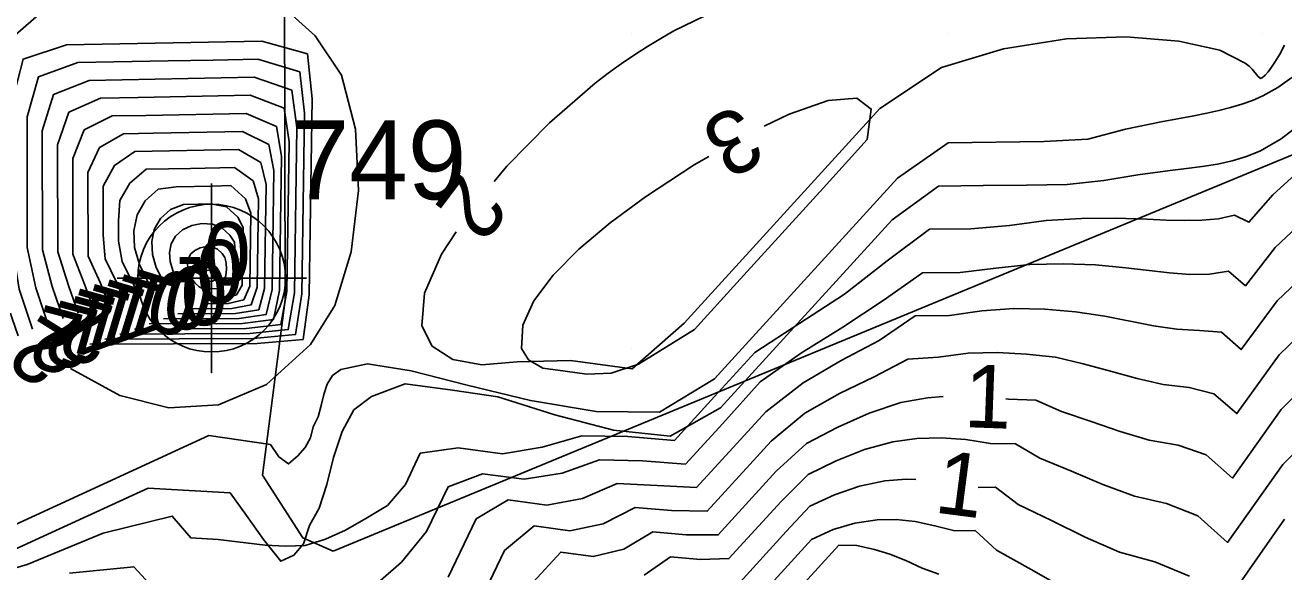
# Model space of a CAD drawing. Extents: x 2602990 to 2605851, y 618069 to 619180.
# Drawn here: x 2603860.77 to 2603900.67, y 618322.91 to 618340.25 of the extents above; entities that cross this region are included whole.
import ezdxf

# ---------------------------------------------------------------- set-up
doc = ezdxf.new("R2010")
doc.units = 0
for name, color, linetype in [('DTM Contours Major', 7, 'Continuous'), ('DTM Contours Major Text', 7, 'Continuous'), ('DTM Contours Minor', 7, 'Continuous'), ('DTM Contours Minor Text', 7, 'Continuous'), ('Exist DTM QL2 LIDAR Elevation Point', 7, 'Continuous'), ('Exist DTM Regular Point CELL', 7, 'Continuous'), ('Exist DTM Regular Point Cogo Number', 7, 'Continuous'), ('PH Exist DTM Obscure Area', 7, 'Continuous')]:
    doc.layers.add(name, color=color, linetype=linetype)

# ---------------------------------------------------------------- blocks, each defined once
blk = doc.blocks.new('EXIST DTM REGULAR POINT')
at = {"layer": 'Exist DTM Regular Point CELL'}
blk.add_lwpolyline([(0, 0.06), (0, -0.06), (0, 0), (0.06, 0), (-0.06, 0)], dxfattribs=at)
blk.add_circle((0, 0), 0.04688, dxfattribs=at)

msp = doc.modelspace()

# ---------------------------------------------------------------- linework, layer by layer
at = {"layer": 'DTM Contours Major'}
for points in [[(2603869.72, 618339.344), (2603868.276, 618339.746), (2603862.083, 618339.63), (2603860.707, 618339.178), (2603860.349, 618337.78), (2603860.356, 618333.274), (2603860.58, 618331.876), (2603861.009, 618330.608)], [(2603862.826, 618330.132), (2603868.123, 618330.157), (2603869.58, 618330.282), (2603869.78, 618331.697), (2603869.874, 618337.913), (2603869.72, 618339.344)], [(2603871.749, 618328.475), (2603872.817, 618328.871), (2603874.319, 618328.669), (2603875.756, 618328.46), (2603877.566, 618327.89), (2603879.424, 618327.401), (2603881.216, 618327.21), (2603882.817, 618328.115), (2603888.253, 618334.078), (2603889.731, 618335.149), (2603891.142, 618335.169), (2603892.515, 618335.182), (2603893.805, 618335.202), (2603894.962, 618335.322), (2603896.046, 618335.51), (2603897.065, 618335.641), (2603897.586, 618335.702), (2603898.086, 618335.766), (2603898.567, 618335.845), (2603899.033, 618335.948), (2603899.486, 618336.085), (2603899.929, 618336.267), (2603900.589, 618336.645), (2603901.236, 618337.14)], [(2603867.264, 618333.59), (2603867.011, 618333.822), (2603866.706, 618333.941), (2603866.376, 618333.961), (2603866.053, 618333.894), (2603865.764, 618333.756), (2603865.54, 618333.558), (2603865.403, 618333.317), (2603865.35, 618333.045), (2603865.37, 618332.757), (2603865.453, 618332.469), (2603865.592, 618332.194), (2603865.68, 618332.075)], [(2603867.369, 618332.092), (2603867.423, 618332.382), (2603867.434, 618333.052), (2603867.413, 618333.369), (2603867.264, 618333.59)], [(2603843.589, 618319.112), (2603844.741, 618319.206), (2603848.459, 618319.806), (2603850.49, 618320.155), (2603853.484, 618320.727), (2603856.228, 618321.692), (2603864.675, 618325.57), (2603867.267, 618325.42), (2603867.79, 618324.694), (2603868.33, 618323.934), (2603868.873, 618323.246), (2603869.293, 618323.44), (2603869.596, 618323.801), (2603869.782, 618324.382), (2603870.096, 618324.927), (2603870.331, 618325.684), (2603870.55, 618326.534), (2603870.817, 618327.361), (2603871.195, 618328.047), (2603871.749, 618328.475)]]:
    msp.add_lwpolyline(points, dxfattribs=at)
at = {"layer": 'DTM Contours Minor'}
for points in [[(2603869.966, 618339.92), (2603868.521, 618341.224), (2603866.804, 618341.901), (2603864.965, 618342.021), (2603863.155, 618341.654), (2603861.524, 618340.87), (2603860.224, 618339.74), (2603859.376, 618338.343), (2603858.97, 618336.763), (2603858.97, 618335.091), (2603859.342, 618333.417), (2603860.05, 618331.832), (2603860.546, 618330.397)], [(2603875.636, 618335.296), (2603876.038, 618335.783), (2603877.393, 618337.159), (2603878.842, 618338.408), (2603879.255, 618338.726), (2603879.669, 618339.026), (2603880.084, 618339.311), (2603880.5, 618339.58), (2603880.918, 618339.833), (2603881.337, 618340.07), (2603882.62, 618340.7)], [(2603862.205, 618329.357), (2603863.77, 618328.501), (2603865.322, 618328.116), (2603866.9, 618328.212), (2603868.424, 618328.858), (2603869.814, 618330.125), (2603870.586, 618331.358), (2603871.105, 618333.064), (2603871.338, 618335.008), (2603871.248, 618336.955), (2603870.802, 618338.67), (2603869.966, 618339.92)], [(2603899.451, 618339.047), (2603898.643, 618339.457), (2603897.341, 618339.75), (2603895.678, 618339.883), (2603893.783, 618339.815), (2603891.789, 618339.505), (2603889.825, 618338.911), (2603887.866, 618337.609), (2603881.659, 618330.802), (2603880.017, 618329.348), (2603878.062, 618329.613), (2603876.369, 618329.57), (2603875.252, 618329.479), (2603874.332, 618329.649), (2603873.674, 618330.067), (2603873.344, 618330.719), (2603873.431, 618331.748), (2603873.968, 618332.992), (2603874.433, 618333.702)], [(2603900.694, 618339.614), (2603900.545, 618339.338), (2603900.39, 618339.082), (2603900.279, 618338.916), (2603900.174, 618338.774), (2603900.079, 618338.664), (2603899.998, 618338.591), (2603899.937, 618338.564), (2603899.847, 618338.631), (2603899.671, 618338.86), (2603899.577, 618338.954), (2603899.451, 618339.047)], [(2603869.474, 618338.769), (2603868.152, 618339.174), (2603866.731, 618339.145), (2603865.307, 618339.121), (2603862.445, 618339.064), (2603861.191, 618338.616), (2603860.831, 618337.341), (2603860.835, 618335.952), (2603860.836, 618333.203), (2603861.106, 618331.919), (2603861.491, 618330.775)], [(2603869.229, 618338.193), (2603868.028, 618338.599), (2603862.805, 618338.502), (2603861.674, 618338.054), (2603861.313, 618336.902), (2603861.32, 618333.131), (2603861.628, 618331.959), (2603861.971, 618330.944)], [(2603863.301, 618330.292), (2603868.009, 618330.315), (2603869.346, 618330.44), (2603869.544, 618331.732), (2603869.631, 618337.46), (2603869.474, 618338.769)], [(2603870.774, 618329.325), (2603871.622, 618329.505), (2603873.009, 618329.282), (2603874.782, 618328.837), (2603876.787, 618328.35), (2603878.871, 618328.002), (2603880.883, 618327.975), (2603882.622, 618329.034), (2603888.421, 618335.395), (2603890.032, 618336.522), (2603893.068, 618336.564), (2603894.455, 618336.641), (2603895.649, 618336.953), (2603896.781, 618337.185), (2603897.825, 618337.381), (2603898.229, 618337.461), (2603898.615, 618337.546), (2603898.985, 618337.639), (2603899.338, 618337.746), (2603899.678, 618337.868), (2603900.004, 618338.012), (2603900.478, 618338.276), (2603900.926, 618338.592)], [(2603868.983, 618337.618), (2603867.905, 618338.029), (2603864.357, 618337.959), (2603863.165, 618337.939), (2603862.157, 618337.492), (2603861.797, 618336.462), (2603861.802, 618333.062), (2603862.145, 618331.998), (2603862.448, 618331.114)], [(2603863.772, 618330.453), (2603867.895, 618330.473), (2603869.111, 618330.597), (2603869.307, 618331.766), (2603869.387, 618337.006), (2603869.229, 618338.193)], [(2603864.238, 618330.614), (2603867.78, 618330.631), (2603868.877, 618330.755), (2603869.071, 618331.801), (2603869.145, 618336.554), (2603868.983, 618337.618)], [(2603880.216, 618329.504), (2603881.988, 618330.598), (2603883.332, 618332.079), (2603886.085, 618335.095), (2603887.466, 618336.631), (2603887.592, 618337.592), (2603887.136, 618337.941), (2603886.231, 618337.861), (2603884.992, 618337.429), (2603884.197, 618337.044)], [(2603868.738, 618337.043), (2603867.781, 618337.455), (2603864.597, 618337.392), (2603863.525, 618337.377), (2603862.64, 618336.93), (2603862.282, 618336.022), (2603862.286, 618332.993), (2603862.657, 618332.034), (2603862.923, 618331.289)], [(2603868.492, 618336.467), (2603867.658, 618336.882), (2603864.836, 618336.83), (2603863.886, 618336.808), (2603863.124, 618336.368), (2603862.762, 618335.584), (2603862.769, 618332.927), (2603863.163, 618332.068), (2603863.393, 618331.463)], [(2603864.701, 618330.775), (2603867.666, 618330.788), (2603868.643, 618330.912), (2603868.834, 618331.835), (2603868.901, 618336.101), (2603868.738, 618337.043)], [(2603865.157, 618330.935), (2603867.552, 618330.947), (2603868.408, 618331.07), (2603868.599, 618331.868), (2603868.657, 618335.647), (2603868.492, 618336.467)], [(2603868.246, 618335.892), (2603867.534, 618336.306), (2603864.246, 618336.247), (2603863.607, 618335.806), (2603863.246, 618335.144), (2603863.249, 618333.592), (2603863.303, 618332.844), (2603863.662, 618332.099), (2603863.86, 618331.631)], [(2603882.44, 618336.091), (2603881.979, 618335.824), (2603880.436, 618334.807), (2603879.32, 618333.983), (2603878.328, 618333.149), (2603877.505, 618332.32), (2603876.896, 618331.51), (2603876.546, 618330.732), (2603876.501, 618330), (2603876.727, 618329.641), (2603877.185, 618329.369), (2603877.887, 618329.278), (2603878.575, 618329.182), (2603879.345, 618329.215), (2603880.216, 618329.504)], [(2603868.001, 618335.316), (2603867.41, 618335.733), (2603866.018, 618335.705), (2603865.315, 618335.696), (2603864.607, 618335.68), (2603864.09, 618335.244), (2603863.772, 618334.692), (2603863.731, 618334.047), (2603863.73, 618333.398), (2603863.85, 618332.754), (2603864.155, 618332.127), (2603864.322, 618331.791)], [(2603865.616, 618331.097), (2603867.437, 618331.105), (2603868.174, 618331.227), (2603868.362, 618331.903), (2603868.413, 618335.194), (2603868.246, 618335.892)], [(2603901.035, 618335.512), (2603900.324, 618334.867), (2603899.569, 618334), (2603899.105, 618334.225), (2603898.598, 618334.114), (2603898.071, 618334.062), (2603897.52, 618334.053), (2603896.94, 618334.071), (2603896.328, 618334.099), (2603895.331, 618334.129), (2603894.264, 618334.122), (2603893.142, 618334.052), (2603891.98, 618333.895), (2603890.75, 618333.795), (2603889.445, 618333.778), (2603888.099, 618332.78), (2603886.751, 618331.723), (2603885.329, 618330.804), (2603883.901, 618329.865), (2603882.622, 618328.468), (2603881.357, 618327.078), (2603879.876, 618327.207), (2603878.423, 618327.227), (2603877.164, 618326.866), (2603875.909, 618326.657), (2603874.499, 618326.845), (2603873.299, 618326.671), (2603872.827, 618325.676), (2603872.253, 618325.019), (2603871.571, 618324.607), (2603870.923, 618324.236), (2603870.289, 618323.944), (2603869.648, 618323.746), (2603869.035, 618323.72), (2603868.382, 618323.76), (2603866.89, 618323.935), (2603866.019, 618323.99), (2603865.434, 618324.677), (2603863.248, 618324.136), (2603860.839, 618323.143), (2603858.388, 618322.425)], [(2603866.077, 618331.256), (2603867.323, 618331.263), (2603867.94, 618331.384), (2603868.126, 618331.937), (2603868.17, 618334.741), (2603868.001, 618335.316)], [(2603867.755, 618334.741), (2603867.287, 618335.162), (2603866.714, 618335.149), (2603865.554, 618335.129), (2603864.989, 618335.047), (2603864.573, 618334.682), (2603864.317, 618334.234), (2603864.212, 618333.73), (2603864.242, 618333.197), (2603864.391, 618332.662), (2603864.641, 618332.152), (2603864.783, 618331.929)], [(2603867.51, 618334.165), (2603867.15, 618334.495), (2603866.711, 618334.576), (2603866.255, 618334.572), (2603865.794, 618334.562), (2603865.377, 618334.401), (2603865.057, 618334.12), (2603864.86, 618333.776), (2603864.782, 618333.388), (2603864.808, 618332.978), (2603864.925, 618332.566), (2603865.12, 618332.175), (2603865.244, 618332.007)], [(2603866.548, 618331.418), (2603867.209, 618331.421), (2603867.706, 618331.542), (2603867.89, 618331.971), (2603867.926, 618334.287), (2603867.755, 618334.741)], [(2603867.048, 618331.578), (2603867.095, 618331.578), (2603867.471, 618331.699), (2603867.654, 618332.005), (2603867.682, 618333.834), (2603867.51, 618334.165)], [(2603901.269, 618334.012), (2603900.395, 618333.202), (2603899.453, 618331.989), (2603898.917, 618332.452), (2603898.312, 618332.358), (2603897.69, 618332.346), (2603897.045, 618332.392), (2603895.667, 618332.557), (2603894.7, 618332.645), (2603893.683, 618332.684), (2603892.625, 618332.657), (2603891.54, 618332.543), (2603890.416, 618332.412), (2603889.218, 618332.399), (2603887.972, 618331.515), (2603886.695, 618330.672), (2603885.38, 618329.856), (2603884.077, 618328.935), (2603882.884, 618327.621), (2603881.701, 618326.33), (2603880.337, 618326.428), (2603878.975, 618326.464), (2603877.795, 618326.041), (2603876.589, 618325.848), (2603875.267, 618326.023), (2603874.177, 618325.603), (2603873.492, 618324.19), (2603872.701, 618323.216), (2603871.872, 618322.491)], [(2603867.018, 618333.014), (2603866.873, 618333.148), (2603866.696, 618333.217), (2603866.506, 618333.228), (2603866.319, 618333.19), (2603866.153, 618333.11), (2603866.023, 618332.996), (2603865.945, 618332.857), (2603865.915, 618332.7), (2603865.927, 618332.535), (2603865.976, 618332.369), (2603866.057, 618332.21), (2603866.163, 618332.068), (2603866.288, 618331.951), (2603866.412, 618331.893), (2603866.866, 618331.895), (2603867.003, 618332.014), (2603867.076, 618332.138), (2603867.128, 618332.312), (2603867.154, 618332.511), (2603867.148, 618332.711), (2603867.104, 618332.887), (2603867.018, 618333.014)], [(2603866.773, 618332.439), (2603866.734, 618332.475), (2603866.687, 618332.493), (2603866.636, 618332.496), (2603866.586, 618332.486), (2603866.541, 618332.465), (2603866.507, 618332.434), (2603866.486, 618332.397), (2603866.478, 618332.355), (2603866.481, 618332.311), (2603866.495, 618332.267), (2603866.516, 618332.224), (2603866.545, 618332.186), (2603866.578, 618332.155), (2603866.615, 618332.132), (2603866.654, 618332.12), (2603866.694, 618332.121), (2603866.732, 618332.138), (2603866.769, 618332.172), (2603866.788, 618332.205), (2603866.802, 618332.251), (2603866.809, 618332.304), (2603866.807, 618332.358), (2603866.796, 618332.405), (2603866.773, 618332.439)], [(2603901.511, 618332.504), (2603900.462, 618331.508), (2603899.322, 618329.963), (2603898.695, 618330.513), (2603898.001, 618330.57), (2603897.281, 618330.608), (2603896.544, 618330.72), (2603894.994, 618331.025), (2603894.064, 618331.164), (2603893.1, 618331.248), (2603892.109, 618331.262), (2603891.1, 618331.192), (2603890.078, 618331.04), (2603888.988, 618331.028), (2603887.849, 618330.247), (2603886.641, 618329.619), (2603885.433, 618328.904), (2603884.251, 618327.991), (2603882.049, 618325.581), (2603880.802, 618325.648), (2603879.54, 618325.71), (2603878.442, 618325.237), (2603877.309, 618325.03), (2603876.079, 618325.195), (2603875.064, 618324.589), (2603874.182, 618322.738)], [(2603901.762, 618330.99), (2603900.526, 618329.792), (2603899.184, 618327.93), (2603898.456, 618328.556), (2603897.669, 618328.757), (2603896.852, 618328.854), (2603896.024, 618329.042), (2603895.179, 618329.275), (2603894.313, 618329.505), (2603893.433, 618329.724), (2603892.519, 618329.817), (2603891.596, 618329.872), (2603890.665, 618329.845), (2603889.73, 618329.725), (2603888.758, 618329.659), (2603887.689, 618329.095), (2603886.587, 618328.563), (2603885.486, 618327.946), (2603884.417, 618327.051), (2603882.395, 618324.835), (2603881.266, 618324.86), (2603880.107, 618324.95), (2603879.095, 618324.436), (2603878.043, 618324.215), (2603876.909, 618324.365), (2603875.966, 618323.585), (2603874.893, 618321.337)], [(2603857.745, 618323.161), (2603866.592, 618327.231), (2603868.544, 618326.949), (2603868.815, 618326.557), (2603869.119, 618326.335), (2603869.419, 618326.586), (2603869.652, 618326.859), (2603869.814, 618327.166), (2603869.903, 618327.515), (2603870.056, 618327.833), (2603870.155, 618328.185), (2603870.238, 618328.539), (2603870.344, 618328.867), (2603870.51, 618329.139), (2603870.774, 618329.325)], [(2603902.023, 618329.479), (2603900.592, 618328.061), (2603899.041, 618325.886), (2603898.209, 618326.624), (2603897.323, 618326.924), (2603896.406, 618327.087), (2603895.488, 618327.361), (2603894.563, 618327.685), (2603893.628, 618328), (2603892.807, 618328.353), (2603891.941, 618328.392), (2603891.865, 618328.4)], [(2603889.871, 618328.472), (2603889.382, 618328.431), (2603888.531, 618328.283), (2603887.531, 618327.942), (2603886.534, 618327.502), (2603885.538, 618326.978), (2603884.581, 618326.099), (2603882.741, 618324.081), (2603881.724, 618324.081), (2603880.672, 618324.176), (2603879.747, 618323.629), (2603878.782, 618323.393), (2603877.748, 618323.535), (2603876.877, 618322.582)], [(2603902.272, 618327.968), (2603900.645, 618326.32), (2603898.891, 618323.843), (2603897.949, 618324.689), (2603896.959, 618325.079), (2603895.944, 618325.315), (2603894.938, 618325.682), (2603893.938, 618326.106), (2603892.942, 618326.513), (2603892.17, 618326.967), (2603891.371, 618326.977), (2603890.589, 618327.108), (2603889.812, 618327.165), (2603889.041, 618327.142), (2603888.278, 618327.033), (2603887.376, 618326.787), (2603886.483, 618326.434), (2603885.592, 618325.996), (2603884.741, 618325.143), (2603883.084, 618323.331), (2603882.176, 618323.303), (2603881.232, 618323.382), (2603880.396, 618322.809)], [(2603889.004, 618325.845), (2603888.706, 618325.855), (2603888.026, 618325.799), (2603887.225, 618325.627), (2603886.433, 618325.354), (2603885.645, 618324.996), (2603884.898, 618324.186), (2603883.427, 618322.568)], [(2603897.683, 618322.771), (2603896.58, 618323.224), (2603895.466, 618323.538), (2603894.374, 618324.006), (2603893.304, 618324.539), (2603892.253, 618325.044), (2603891.53, 618325.598), (2603890.982, 618325.59)], [(2603893.799, 618322.339), (2603892.662, 618322.987), (2603891.565, 618323.598), (2603890.889, 618324.217), (2603890.248, 618324.209), (2603889.613, 618324.374), (2603888.99, 618324.506), (2603888.379, 618324.569), (2603887.781, 618324.562), (2603887.078, 618324.458), (2603886.386, 618324.258), (2603885.702, 618323.934), (2603885.051, 618323.226), (2603884.408, 618322.515)], [(2603900.698, 618324.581), (2603898.736, 618321.783)], [(2603885.362, 618322.438), (2603886.571, 618323.76), (2603887.134, 618323.746), (2603887.698, 618323.619), (2603888.185, 618323.466), (2603888.689, 618323.27), (2603889.21, 618323.03), (2603889.739, 618322.833)], [(2603865.081, 618322.13), (2603864.214, 618323.073), (2603862.182, 618322.865)]]:
    msp.add_lwpolyline(points, dxfattribs=at)
at = {"layer": 'Exist DTM QL2 LIDAR Elevation Point'}
for p, q in [((2603870, 618340), (2603870, 618340)), ((2603880, 618340), (2603880, 618340)), ((2603890, 618340), (2603890, 618340)), ((2603900, 618340), (2603900, 618340)), ((2603870, 618330), (2603870, 618330)), ((2603880, 618330), (2603880, 618330))]:
    msp.add_line(p, q, dxfattribs=at)
at = {"layer": 'PH Exist DTM Obscure Area'}
for points in [[(2603870.535, 618323.565), (2603869.569, 618323.989), (2603868.293, 618325.973), (2603869.009, 618331.535), (2603868.997, 618341.527), (2603870.128, 618343.301), (2603874.86, 618347.114), (2603885.87, 618352.896), (2603890.259, 618357.078), (2603890.53, 618364.426)], [(2603870.535, 618323.565), (2603939.44, 618352.064)]]:
    msp.add_lwpolyline(points, dxfattribs=at)

# ---------------------------------------------------------------- block references
at = {"layer": 'Exist DTM Regular Point CELL', "xscale": 50, "yscale": 50}
msp.add_blockref('EXIST DTM REGULAR POINT', (2603866.683, 618332.229), dxfattribs=at)

# ---------------------------------------------------------------- texts
at = {"layer": 'DTM Contours Major Text'}
for s, rotation, p in [('0', 180.5882, (2603867.178, 618332.741)), ('2', 165.3211, (2603862.722, 618331.029))]:
    msp.add_text(s, height=2, rotation=rotation, dxfattribs=at).set_placement(p)
at = {"layer": 'DTM Contours Minor Text'}
for s, rotation, p in [('3', 208.4843, (2603883.403, 618337.782)), ('2', 232.9579, (2603874.594, 618335.649)), ('1', 163.0429, (2603865.669, 618332.116)), ('0', 163.8516, (2603866.454, 618332.192)), ('0', 166.6152, (2603866.915, 618332.395)), ('1', 163.8797, (2603864.284, 618331.665)), ('1', 163.3296, (2603864.746, 618331.798)), ('1', 163.0667, (2603865.208, 618331.957)), ('2', 164.7598, (2603863.674, 618331.308)), ('1', 164.3895, (2603863.817, 618331.533)), ('2', 165.0578, (2603863.2, 618331.17)), ('2', 147.9245, (2603862.413, 618330.337)), ('1', 357.9545, (2603890.519, 618327.502)), ('1', 352.6312, (2603889.558, 618324.799))]:
    msp.add_text(s, height=2, rotation=rotation, dxfattribs=at).set_placement(p)
for p in [(2603865.546, 618332.014), (2603865.3, 618331.439)]:
    msp.add_text('-0', height=2, dxfattribs=at).set_placement(p)
at = {"layer": 'Exist DTM Regular Point Cogo Number'}
msp.add_text('749', height=2.5, dxfattribs=at).set_placement((2603869.183, 618334.729))

doc.saveas('drawing.dxf')
